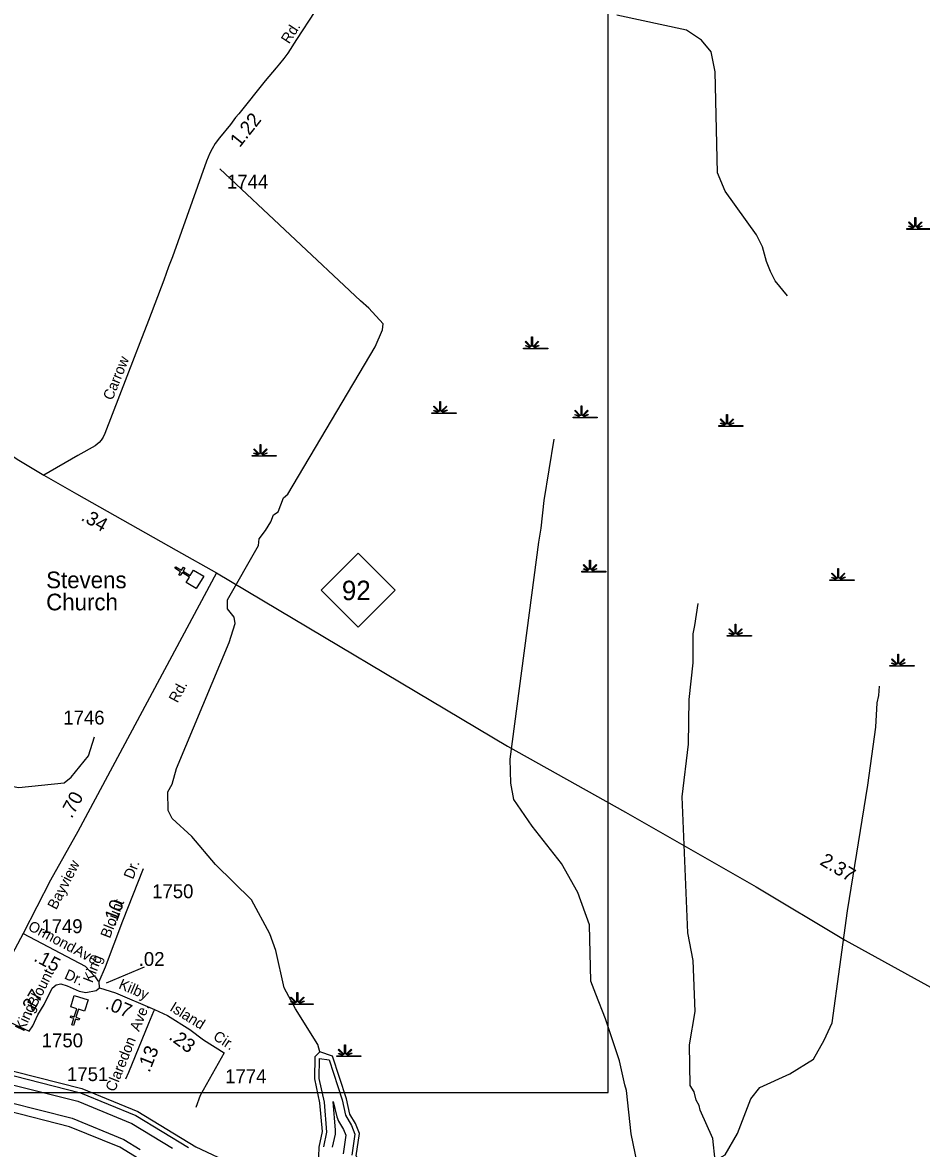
# Model space of a CAD drawing. Extents: x 2532689 to 2764727, y 536648 to 732970.
# Drawn here: x 2658140 to 2666242, y 619986 to 630132 of the extents above; entities that cross this region are included whole.
import ezdxf

# ---------------------------------------------------------------- set-up
doc = ezdxf.new("R2010")
doc.units = 0
for name, color, linetype in [('Exist Cultural Church CELL', 7, 'Continuous'), ('Exist Cultural Church Label', 7, 'Continuous'), ('Exist Hydrographic Buffer Line', 7, 'Continuous'), ('Exist Hydrographic Creek Double Shore', 7, 'Continuous'), ('Exist Hydrographic Creek Single Shore', 7, 'Continuous'), ('Exist Hydrographic River Shore', 7, 'Continuous'), ('Exist Hydrographic Swamp CELL', 7, 'Continuous'), ('Exist Road Primary NC Attributed', 7, 'Continuous'), ('Exist Road Primary NC Mileage Hundredths English Label', 7, 'Continuous'), ('Exist Road Primary NC Shield CELL', 7, 'Continuous'), ('Exist Road Primary NC Shield Number Label', 7, 'Continuous'), ('Exist Road Secondary Mileage Hundredths English Label', 7, 'Continuous'), ('Exist Road Secondary Type 20 Attributed', 7, 'Continuous'), ('Exist Road Secondary Type 51 Attributed', 7, 'Continuous'), ('Exist Road Secondary Type 51 Label', 7, 'Continuous'), ('Exist Road Secondary Type 51 Number Label', 7, 'Continuous'), ('Map Preparation Inset Cut Line', 7, 'Continuous')]:
    doc.layers.add(name, color=color, linetype=linetype)

msp = doc.modelspace()

# ---------------------------------------------------------------- linework, layer by layer
at = {"layer": 'Exist Cultural Church CELL'}
for points in [[(2659614, 625087), (2659644, 625135), (2659579, 625175), (2659562, 625148), (2659548, 625156), (2659565, 625183), (2659514, 625215), (2659522, 625228), (2659573, 625197), (2659590, 625224), (2659604, 625216), (2659587, 625189), (2659652, 625149), (2659682, 625198), (2659773, 625143), (2659705, 625031)], [(2658699, 621223), (2658644, 621240), (2658621, 621168), (2658652, 621158), (2658647, 621143), (2658617, 621152), (2658598, 621095), (2658583, 621100), (2658601, 621157), (2658571, 621167), (2658576, 621182), (2658606, 621172), (2658629, 621245), (2658574, 621262), (2658606, 621364), (2658731, 621325)]]:
    msp.add_lwpolyline(points, close=True, dxfattribs=at)
at = {"layer": 'Exist Hydrographic Buffer Line'}
for points in [[(2652591, 622596), (2652741, 622501), (2654640, 621623), (2654660, 621620), (2654838, 621633), (2655960, 621418), (2656686, 621193), (2657170, 620976), (2657210, 620914), (2657222, 620692), (2657231, 620669), (2657339, 620582), (2657364, 620573), (2657502, 620637), (2657635, 620670), (2657818, 620674), (2658063, 620639), (2658663, 620487), (2659161, 620283), (2659636, 619993)], [(2660854, 619999), (2660882, 620132), (2660860, 620402), (2660813, 620617), (2660817, 620797), (2660903, 620785), (2661022, 620424), (2661050, 620286), (2661104, 620193), (2661135, 620116), (2661108, 619925)], [(2657149, 620654), (2657158, 620635), (2657170, 620618), (2657185, 620603), (2657289, 620520), (2657323, 620501), (2657343, 620495), (2657364, 620493), (2657385, 620495), (2657405, 620501), (2657530, 620561), (2657645, 620590), (2657813, 620594), (2658048, 620560), (2658637, 620411), (2659125, 620212), (2659492, 619987)], [(2658017, 620403), (2658587, 620259), (2659052, 620068), (2659201, 619977)], [(2660935, 619997), (2660960, 620115), (2660962, 620150), (2660940, 620409), (2660972, 620270), (2660987, 620232), (2661032, 620157), (2661053, 620106), (2661029, 619936)], [(2659515, 619692), (2659016, 619997), (2658562, 620182), (2658001, 620324)]]:
    msp.add_lwpolyline(points, dxfattribs=at)
at = {"layer": 'Exist Hydrographic Creek Double Shore'}
for points in [[(2662378, 618514), (2662310, 618597), (2662050, 618665), (2661999, 618696), (2661956, 618763), (2661937, 618864), (2661860, 618937), (2661684, 619015), (2661290, 619075), (2661232, 619105), (2661172, 619145), (2661144, 619312), (2661192, 619379), (2661190, 619481), (2660859, 619740), (2660807, 619830), (2660812, 619998), (2660842, 620140), (2660820, 620398), (2660773, 620613), (2660777, 620814), (2660818, 620855)], [(2663701, 619753), (2663396, 619619), (2662780, 619575), (2662322, 619546), (2662124, 619443), (2662041, 619456), (2661890, 619503), (2661702, 619676), (2661576, 619730), (2661249, 619805), (2661173, 619871), (2661147, 619919), (2661176, 620121), (2661140, 620211), (2661089, 620294), (2661060, 620434), (2660935, 620817), (2660818, 620855)]]:
    msp.add_lwpolyline(points, dxfattribs=at)
at = {"layer": 'Exist Hydrographic Creek Single Shore'}
for points in [[(2665035, 627668), (2664924, 627804), (2664880, 627888), (2664845, 627978), (2664809, 628111), (2664756, 628218), (2664472, 628613), (2664402, 628778), (2664382, 629687), (2664345, 629869), (2664259, 629974), (2664124, 630064), (2663496, 630199)], [(2660818, 620855), (2660800, 620923), (2660601, 621243), (2660497, 621433), (2660423, 621771), (2660369, 621920), (2660204, 622225), (2659880, 622544), (2659666, 622798), (2659488, 622958), (2659453, 623032), (2659449, 623200), (2659489, 623267), (2659528, 623410), (2660003, 624545), (2660057, 624715), (2660048, 624774), (2659988, 624847), (2659986, 624929), (2660267, 625419), (2660274, 625479), (2660331, 625553), (2660379, 625631), (2660402, 625697), (2660444, 625722), (2660491, 625849), (2660532, 625883), (2661319, 627209), (2661383, 627362), (2661390, 627418), (2661262, 627558), (2661185, 627624), (2659917, 628813)], [(2663701, 619753), (2663626, 620118), (2663584, 620507), (2663567, 620559), (2663520, 620774), (2663395, 621153), (2663307, 621376), (2663263, 621492), (2663251, 622001), (2663145, 622292), (2662997, 622555), (2662732, 622889), (2662568, 623129), (2662540, 623279), (2662535, 623495), (2662792, 625449), (2662814, 625575), (2662842, 625826), (2662930, 626377)], [(2664382, 619876), (2664361, 620075), (2664247, 620330), (2664238, 620373), (2664211, 620421), (2664193, 620495), (2664158, 620553), (2664150, 620921), (2664202, 621221), (2664184, 621680), (2664137, 621928), (2664084, 623154), (2664141, 623629), (2664148, 624030), (2664183, 624363), (2664185, 624622), (2664200, 624699), (2664229, 624897)], [(2664382, 619876), (2664472, 619929), (2664585, 620121), (2664703, 620434), (2664784, 620536), (2665056, 620658), (2665270, 620789), (2665366, 620963), (2665438, 621117), (2665574, 622127), (2665758, 623258), (2665829, 623783), (2665841, 624000), (2665856, 624066), (2665863, 624152)], [(2654840, 621674), (2654847, 621749), (2654870, 621842), (2654899, 622018), (2654886, 622224), (2654859, 622348), (2654797, 622496), (2654801, 622713), (2654940, 622834), (2655146, 622904), (2656682, 623216), (2657055, 623313), (2657471, 623349), (2658106, 623237), (2658514, 623280), (2658579, 623332), (2658733, 623525), (2658788, 623695)]]:
    msp.add_lwpolyline(points, dxfattribs=at)
at = {"layer": 'Exist Hydrographic River Shore'}
msp.add_lwpolyline([(2654840, 621674), (2655970, 621457), (2656700, 621230), (2657197, 621007), (2657249, 620927), (2657262, 620695), (2657364, 620613), (2657488, 620674), (2657629, 620709), (2657820, 620714), (2658071, 620678), (2658675, 620525), (2659179, 620319), (2659703, 619999), (2660048, 619839)], dxfattribs=at)
at = {"layer": 'Exist Hydrographic Swamp CELL'}
for points in [[(2666329, 628268), (2666111, 628268), (2666111, 628276), (2666164, 628276), (2666166, 628279), (2666128, 628294), (2666131, 628299), (2666169, 628283), (2666170, 628286), (2666126, 628331), (2666131, 628336), (2666176, 628291), (2666182, 628293), (2666182, 628376), (2666190, 628376), (2666190, 628293), (2666196, 628291), (2666241, 628336), (2666246, 628331), (2666202, 628286), (2666204, 628283), (2666245, 628301)], [(2666247, 628296), (2666206, 628279), (2666208, 628276), (2666329, 628276)]]:
    msp.add_lwpolyline(points, dxfattribs=at)
for points in [[(2662656, 627198), (2662709, 627198), (2662711, 627202), (2662673, 627217), (2662676, 627222), (2662713, 627206), (2662715, 627209), (2662671, 627254), (2662676, 627259), (2662721, 627213), (2662727, 627216), (2662727, 627299), (2662735, 627299), (2662735, 627216), (2662741, 627213), (2662786, 627259), (2662791, 627254), (2662747, 627209), (2662749, 627205), (2662790, 627224), (2662792, 627219), (2662751, 627201), (2662753, 627198), (2662874, 627198), (2662874, 627191), (2662656, 627191)], [(2661830, 626616), (2661882, 626616), (2661884, 626619), (2661846, 626634), (2661849, 626639), (2661887, 626624), (2661888, 626626), (2661844, 626671), (2661849, 626676), (2661894, 626631), (2661901, 626633), (2661901, 626716), (2661908, 626716), (2661908, 626633), (2661914, 626631), (2661960, 626676), (2661965, 626671), (2661920, 626626), (2661922, 626623), (2661963, 626641), (2661966, 626636), (2661925, 626619), (2661926, 626616), (2662047, 626616), (2662047, 626609), (2661830, 626609)], [(2663103, 626577), (2663155, 626577), (2663157, 626581), (2663119, 626596), (2663122, 626601), (2663160, 626585), (2663161, 626588), (2663117, 626632), (2663122, 626638), (2663167, 626592), (2663174, 626594), (2663174, 626678), (2663181, 626678), (2663181, 626594), (2663187, 626592), (2663233, 626638), (2663238, 626632), (2663193, 626588), (2663195, 626584), (2663236, 626603), (2663239, 626598), (2663198, 626580), (2663199, 626577), (2663320, 626577), (2663320, 626570), (2663103, 626570)], [(2664414, 626500), (2664467, 626500), (2664469, 626504), (2664431, 626518), (2664434, 626524), (2664471, 626508), (2664473, 626511), (2664428, 626555), (2664434, 626560), (2664479, 626515), (2664485, 626517), (2664485, 626600), (2664492, 626600), (2664492, 626517), (2664499, 626515), (2664544, 626560), (2664549, 626555), (2664505, 626511), (2664507, 626507), (2664548, 626526), (2664550, 626521), (2664509, 626503), (2664511, 626500), (2664632, 626500), (2664632, 626493), (2664414, 626493)], [(2660210, 626230), (2660262, 626230), (2660264, 626233), (2660226, 626248), (2660229, 626253), (2660267, 626238), (2660268, 626240), (2660224, 626285), (2660229, 626290), (2660274, 626245), (2660281, 626247), (2660281, 626330), (2660288, 626330), (2660288, 626247), (2660294, 626245), (2660340, 626290), (2660345, 626285), (2660300, 626240), (2660302, 626237), (2660343, 626255), (2660346, 626250), (2660305, 626233), (2660306, 626230), (2660427, 626230), (2660427, 626223), (2660210, 626223)], [(2663180, 625187), (2663233, 625187), (2663235, 625191), (2663196, 625206), (2663199, 625211), (2663237, 625195), (2663239, 625198), (2663194, 625243), (2663199, 625248), (2663245, 625202), (2663251, 625205), (2663251, 625288), (2663258, 625288), (2663258, 625205), (2663264, 625202), (2663310, 625248), (2663315, 625243), (2663270, 625198), (2663272, 625195), (2663313, 625213), (2663316, 625208), (2663275, 625190), (2663276, 625187), (2663397, 625187), (2663397, 625180), (2663180, 625180)], [(2665417, 625110), (2665470, 625110), (2665472, 625114), (2665434, 625129), (2665436, 625134), (2665474, 625118), (2665476, 625121), (2665431, 625166), (2665436, 625171), (2665482, 625125), (2665488, 625128), (2665488, 625211), (2665495, 625211), (2665495, 625128), (2665502, 625125), (2665547, 625171), (2665552, 625166), (2665508, 625121), (2665510, 625117), (2665551, 625136), (2665553, 625131), (2665512, 625113), (2665514, 625110), (2665635, 625110), (2665635, 625103), (2665417, 625103)], [(2664491, 624608), (2664544, 624608), (2664546, 624612), (2664508, 624627), (2664511, 624632), (2664548, 624616), (2664550, 624619), (2664506, 624664), (2664511, 624669), (2664556, 624623), (2664562, 624626), (2664562, 624709), (2664570, 624709), (2664570, 624626), (2664576, 624623), (2664621, 624669), (2664626, 624664), (2664582, 624619), (2664584, 624616), (2664625, 624634), (2664627, 624629), (2664586, 624611), (2664588, 624608), (2664709, 624608), (2664709, 624601), (2664491, 624601)], [(2665957, 624338), (2666010, 624338), (2666012, 624342), (2665974, 624357), (2665976, 624362), (2666014, 624346), (2666016, 624349), (2665971, 624393), (2665977, 624399), (2666022, 624353), (2666028, 624356), (2666028, 624439), (2666035, 624439), (2666035, 624356), (2666042, 624353), (2666087, 624399), (2666092, 624393), (2666048, 624349), (2666050, 624345), (2666091, 624364), (2666093, 624359), (2666052, 624341), (2666054, 624338), (2666175, 624338), (2666175, 624331), (2665957, 624331)], [(2660542, 621289), (2660594, 621289), (2660596, 621293), (2660558, 621308), (2660561, 621313), (2660599, 621297), (2660600, 621300), (2660556, 621345), (2660561, 621350), (2660606, 621304), (2660613, 621307), (2660613, 621390), (2660620, 621390), (2660620, 621307), (2660626, 621304), (2660672, 621350), (2660677, 621345), (2660632, 621300), (2660634, 621296), (2660675, 621315), (2660678, 621310), (2660637, 621292), (2660638, 621289), (2660759, 621289), (2660759, 621282), (2660542, 621282)], [(2660972, 620821), (2661024, 620821), (2661026, 620824), (2660988, 620839), (2660991, 620844), (2661029, 620829), (2661030, 620831), (2660986, 620876), (2660991, 620881), (2661036, 620836), (2661043, 620838), (2661043, 620921), (2661050, 620921), (2661050, 620838), (2661056, 620836), (2661102, 620881), (2661107, 620876), (2661062, 620831), (2661064, 620828), (2661105, 620846), (2661108, 620841), (2661067, 620824), (2661068, 620821), (2661189, 620821), (2661189, 620813), (2660972, 620813)]]:
    msp.add_lwpolyline(points, close=True, dxfattribs=at)
at = {"layer": 'Exist Road Primary NC Attributed'}
for points in [[(2657560, 626593), (2657755, 626425), (2658092, 626197), (2658332, 626054)], [(2658332, 626054), (2658627, 625886), (2659526, 625378), (2659889, 625173)], [(2659889, 625173), (2662510, 623611), (2663574, 623016), (2664751, 622344), (2665554, 621864), (2666649, 621260), (2666988, 621108), (2667488, 620872), (2667871, 620709), (2668761, 620292), (2669268, 620045), (2669586, 619915), (2669688, 619884), (2669807, 619867), (2670287, 619848), (2671038, 619841)]]:
    msp.add_lwpolyline(points, dxfattribs=at)
at = {"layer": 'Exist Road Primary NC Shield CELL'}
msp.add_lwpolyline([(2660831, 625017), (2661164, 625350), (2661497, 625017), (2661164, 624684)], close=True, dxfattribs=at)
at = {"layer": 'Exist Road Secondary Mileage Hundredths English Label'}
msp.add_lwpolyline([(2659236, 621620), (2658894, 621476)], dxfattribs=at)
at = {"layer": 'Exist Road Secondary Type 20 Attributed'}
msp.add_lwpolyline([(2660774, 630230), (2660610, 629978), (2660530, 629855), (2660495, 629807), (2660456, 629759), (2660425, 629723), (2660327, 629607), (2660090, 629310), (2660059, 629277), (2660013, 629214), (2659915, 629092), (2659877, 629041), (2659850, 628995), (2659828, 628955), (2659798, 628882), (2659492, 628020), (2659456, 627930), (2659412, 627810), (2659276, 627447), (2659198, 627246), (2659146, 627113), (2658881, 626428), (2658866, 626396), (2658850, 626368), (2658830, 626346), (2658795, 626317), (2658638, 626230), (2658332, 626054)], dxfattribs=at)
at = {"layer": 'Exist Road Secondary Type 51 Attributed'}
msp.add_line((2658835, 621433), (2658830, 621489), dxfattribs=at)
for points in [[(2659889, 625173), (2658638, 622841), (2658392, 622404), (2658147, 621922)], [(2658830, 621489), (2658889, 621623), (2659044, 622038), (2659230, 622510)], [(2658147, 621922), (2658018, 621686), (2657897, 621463), (2657769, 621240)], [(2658147, 621922), (2658705, 621629), (2658795, 621532), (2658818, 621495), (2658830, 621489)], [(2657769, 621240), (2658200, 621043), (2658233, 621092), (2658279, 621191), (2658335, 621284), (2658407, 621430), (2658443, 621459), (2658485, 621470), (2658543, 621451), (2658650, 621403), (2658710, 621391), (2658804, 621409), (2658835, 621433)], [(2658835, 621433), (2658979, 621387), (2659328, 621238)], [(2659328, 621238), (2659320, 621219), (2659275, 621111), (2659096, 620669), (2659068, 620610)], [(2659328, 621238), (2659445, 621183), (2659648, 621057), (2659772, 620966), (2659957, 620846), (2659741, 620463), (2659701, 620356)]]:
    msp.add_lwpolyline(points, dxfattribs=at)
at = {"layer": 'Map Preparation Inset Cut Line'}
msp.add_lwpolyline([(2637707, 620490), (2663418, 620490), (2663418, 648997), (2637707, 648997)], close=True, dxfattribs=at)

# ---------------------------------------------------------------- texts
at = {"layer": 'Exist Cultural Church Label'}
for s, p in [('Stevens', (2658353, 625034)), ('Church ', (2658353, 624835))]:
    msp.add_text(s, height=150, dxfattribs=at).set_placement(p)
at = {"layer": 'Exist Road Primary NC Mileage Hundredths English Label'}
for s, rotation, p in [('.34', 330.5385, (2658659, 625652)), ('2.37', 329.1049, (2665318, 622549))]:
    msp.add_text(s, height=125, rotation=rotation, dxfattribs=at).set_placement(p)
at = {"layer": 'Exist Road Primary NC Shield Number Label'}
msp.add_text('92', height=175, dxfattribs=at).set_placement((2661018, 624927))
at = {"layer": 'Exist Road Secondary Mileage Hundredths English Label'}
for s, rotation, p in [('1.22', 51.4647, (2660097, 629000)), ('.70', 61.7942, (2658583, 622953)), ('.10', 69.5607, (2658975, 621981)), ('.15', 332.2716, (2658233, 621680)), ('.02', 359.8871, (2659187, 621631)), ('.27', 59.0084, (2658212, 621171)), ('.07', 336.9693, (2658878, 621249)), ('.23', 323.6374, (2659451, 620976)), ('.13', 68.0238, (2659283, 620664))]:
    msp.add_text(s, height=125, rotation=rotation, dxfattribs=at).set_placement(p)
at = {"layer": 'Exist Road Secondary Type 51 Label'}
for s, rotation, p in [('Rd.', 56.9817, (2660542, 629933)), ('Carrow', 67.8937, (2658949, 626721)), ('Rd.', 61.7942, (2659536, 623995)), ('Bayview', 63.0268, (2658444, 622131)), ('King     Blount      Dr.', 68.5516, (2658769, 621472)), ('Ormond', 332.2716, (2658182, 621959)), ('Ave.', 332.2716, (2658594, 621743)), ('Blount', 63.4288, (2658262, 621250)), ('Dr.', 336.0378, (2658510, 621519)), ('Kilby', 336.9693, (2658999, 621431)), ('King', 65.1325, (2658152, 621034)), ('Claredon  Ave.', 68.0238, (2658971, 620490)), ('Island', 328.2535, (2659459, 621232)), ('Cir.', 326.946, (2659850, 620974))]:
    msp.add_text(s, height=95, rotation=rotation, dxfattribs=at).set_placement(p)
at = {"layer": 'Exist Road Secondary Type 51 Number Label'}
for s, p in [('1744', (2659982, 628635)), ('1746', (2658507, 623806)), ('1750', (2659308, 622241)), ('1749', (2658309, 621926)), ('1750', (2658313, 620897)), ('1751', (2658541, 620593)), ('1774', (2659966, 620574))]:
    msp.add_text(s, height=125, dxfattribs=at).set_placement(p)

doc.saveas('drawing.dxf')
